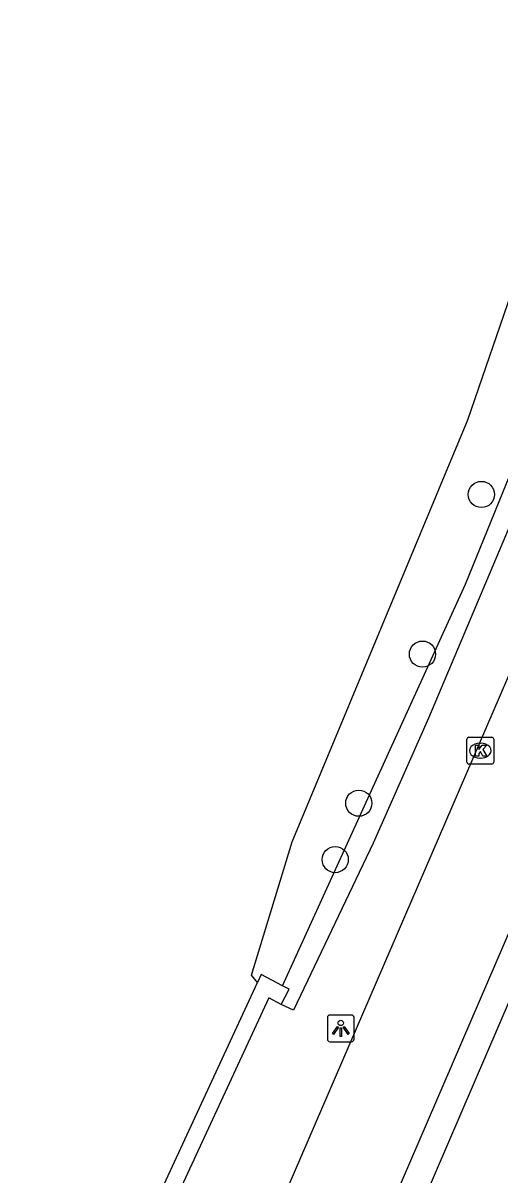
# Model space of a CAD drawing. Extents: x 161772 to 163123, y 383092 to 383917.
# Drawn here: x 161848.2 to 161866.01, y 383189.13 to 383232.14 of the extents above; entities that cross this region are included whole.
import ezdxf

# ---------------------------------------------------------------- set-up
doc = ezdxf.new("R2010")
doc.units = 0
for name, color, linetype in [('IMGEO_Boom', 7, 'Continuous'), ('IMGEO_Fietspad_gesloten', 7, 'Continuous'), ('IMGEO_Gemengd_bos', 7, 'Continuous'), ('IMGEO_Kademuur', 7, 'Continuous'), ('IMGEO_Kolk', 7, 'Continuous'), ('IMGEO_Lichtpunt', 7, 'Continuous'), ('IMGEO_Rijbaan_lokaal_gesloten', 7, 'Continuous'), ('IMGEO_Voetpad_open', 7, 'Continuous'), ('IMGEO_Waterloop', 7, 'Continuous')]:
    doc.layers.add(name, color=color, linetype=linetype)

msp = doc.modelspace()

# ---------------------------------------------------------------- linework, layer by layer
at = {"layer": 'IMGEO_Boom'}
for centre in [(161865.321, 383214.537), (161863.121, 383208.576), (161860.743, 383203.009), (161859.861, 383200.904)]:
    msp.add_circle(centre, 0.489, dxfattribs=at)
at = {"layer": 'IMGEO_Fietspad_gesloten'}
for points in [[(161871.401, 383219.5), (161852.715, 383176.208)], [(161872.703, 383212.933), (161856.447, 383175.219)]]:
    msp.add_lwpolyline(points, dxfattribs=at)
at = {"layer": 'IMGEO_Gemengd_bos'}
msp.add_lwpolyline([(161857.891, 383196.191), (161864.724, 383211.184), (161869.024, 383221.735), (161870.181, 383225.045), (161872.248, 383234.113), (161873.473, 383238.745), (161876.974, 383248.266)], dxfattribs=at)
at = {"layer": 'IMGEO_Kademuur'}
for points in [[(161848.202, 383177.405), (161856.954, 383196.313)], [(161857.891, 383196.191), (161857.092, 383196.61), (161856.954, 383196.313)], [(161857.847, 383195.499), (161858.138, 383196.062), (161857.891, 383196.191)], [(161857.847, 383195.499), (161857.383, 383195.746), (161848.819, 383177.242), (161848.819, 383177.242)]]:
    msp.add_lwpolyline(points, dxfattribs=at)
at = {"layer": 'IMGEO_Kolk'}
for p, q in [((161864.78, 383204.545), (161864.78, 383205.397)), ((161864.855, 383205.471), (161865.707, 383205.471)), ((161865.781, 383205.397), (161865.781, 383204.545)), ((161865.268, 383205.251), (161865.293, 383205.251)), ((161865.707, 383204.471), (161864.855, 383204.471)), ((161865.291, 383204.691), (161865.266, 383204.691))]:
    msp.add_line(p, q, dxfattribs=at)
for points in [[(161864.78, 383204.545), (161864.78, 383205.397)], [(161864.855, 383205.471), (161865.707, 383205.471)], [(161865.781, 383205.397), (161865.781, 383204.545)], [(161865.101, 383205.171), (161865.224, 383205.171), (161865.224, 383205.02), (161865.354, 383205.171), (161865.518, 383205.171), (161865.372, 383205.02), (161865.525, 383204.771), (161865.373, 383204.771), (161865.288, 383204.935), (161865.224, 383204.868), (161865.224, 383204.771), (161865.101, 383204.771), (161865.101, 383205.171)], [(161865.707, 383204.471), (161864.855, 383204.471)]]:
    msp.add_lwpolyline(points, dxfattribs=at)
for centre, start, end in [((161864.857, 383205.395), 91.552, 178.448), ((161864.857, 383205.395), 91.552, 178.448), ((161865.705, 383205.395), 1.552, 88.448), ((161865.705, 383205.395), 1.552, 88.448), ((161864.857, 383204.547), 181.552, 268.448), ((161864.857, 383204.547), 181.552, 268.448), ((161865.705, 383204.547), 271.552, 358.448), ((161865.705, 383204.547), 271.552, 358.448)]:
    msp.add_arc(centre, 0.0765, start, end, dxfattribs=at)
for centre, major_axis, ratio, start_param, end_param in [((161865.267, 383204.971), (-0.387, 0.002), 0.722429, 4.712389, 7.853982), ((161865.292, 383204.971), (-0.39, 0.002), 0.717154, 1.570796, 4.712389)]:
    msp.add_ellipse(centre, major_axis=major_axis, ratio=ratio, start_param=start_param, end_param=end_param, dxfattribs=at)
at = {"layer": 'IMGEO_Lichtpunt'}
for p, q in [((161859.568, 383195.005), (161859.568, 383194.198)), ((161859.568, 383195.005), (161859.568, 383194.198)), ((161860.47, 383195.1), (161859.662, 383195.1)), ((161860.47, 383195.1), (161859.662, 383195.1)), ((161860.564, 383194.198), (161860.564, 383195.005)), ((161860.564, 383194.198), (161860.564, 383195.005)), ((161859.662, 383194.104), (161860.47, 383194.104)), ((161859.662, 383194.104), (161860.47, 383194.104))]:
    msp.add_line(p, q, dxfattribs=at)
for points in [[(161859.942, 383194.669), (161859.981, 383194.641), (161859.793, 383194.379), (161859.755, 383194.406), (161859.942, 383194.669)], [(161860.044, 383194.621), (161860.091, 383194.621), (161860.091, 383194.299), (161860.044, 383194.299), (161860.044, 383194.621)], [(161860.154, 383194.641), (161860.192, 383194.668), (161860.379, 383194.406), (161860.34, 383194.378), (161860.154, 383194.641)]]:
    msp.add_lwpolyline(points, dxfattribs=at)
msp.add_circle((161860.067, 383194.803), 0.0994, dxfattribs=at)
for centre, start, end in [((161859.662, 383195.005), 90, 180), ((161859.662, 383195.005), 90, 180), ((161860.47, 383195.005), 0, 90), ((161860.47, 383195.005), 0, 90), ((161859.662, 383194.198), 180, 270), ((161859.662, 383194.198), 180, 270), ((161860.47, 383194.198), 270, 0), ((161860.47, 383194.198), 270, 360)]:
    msp.add_arc(centre, 0.0946, start, end, dxfattribs=at)
at = {"layer": 'IMGEO_Rijbaan_lokaal_gesloten'}
msp.add_lwpolyline([(161857.465, 383174.949), (161869.749, 383203.472)], dxfattribs=at)
at = {"layer": 'IMGEO_Voetpad_open'}
msp.add_lwpolyline([(161870.668, 383223.114), (161869.33, 383220.357), (161863.34, 383206.187), (161861.282, 383201.516), (161858.299, 383195.282), (161857.847, 383195.499)], dxfattribs=at)
at = {"layer": 'IMGEO_Waterloop'}
msp.add_lwpolyline([(161856.954, 383196.313), (161856.73, 383196.59), (161858.249, 383201.562), (161864.813, 383217.324), (161866.576, 383222.427), (161868.398, 383226.427), (161869.302, 383231.985), (161870.924, 383238.988), (161872.559, 383243.973), (161875.104, 383250), (161877.623, 383255.51), (161879.605, 383260.248), (161881.687, 383265.787), (161883.112, 383268.88), (161884.04, 383270.529), (161885.333, 383272.181), (161887.548, 383275.712), (161889.05, 383277.406), (161890.705, 383279.832), (161894.016, 383283.892), (161895.382, 383285.996), (161897.534, 383288.746), (161898.889, 383290.821)], dxfattribs=at)

doc.saveas('drawing.dxf')
